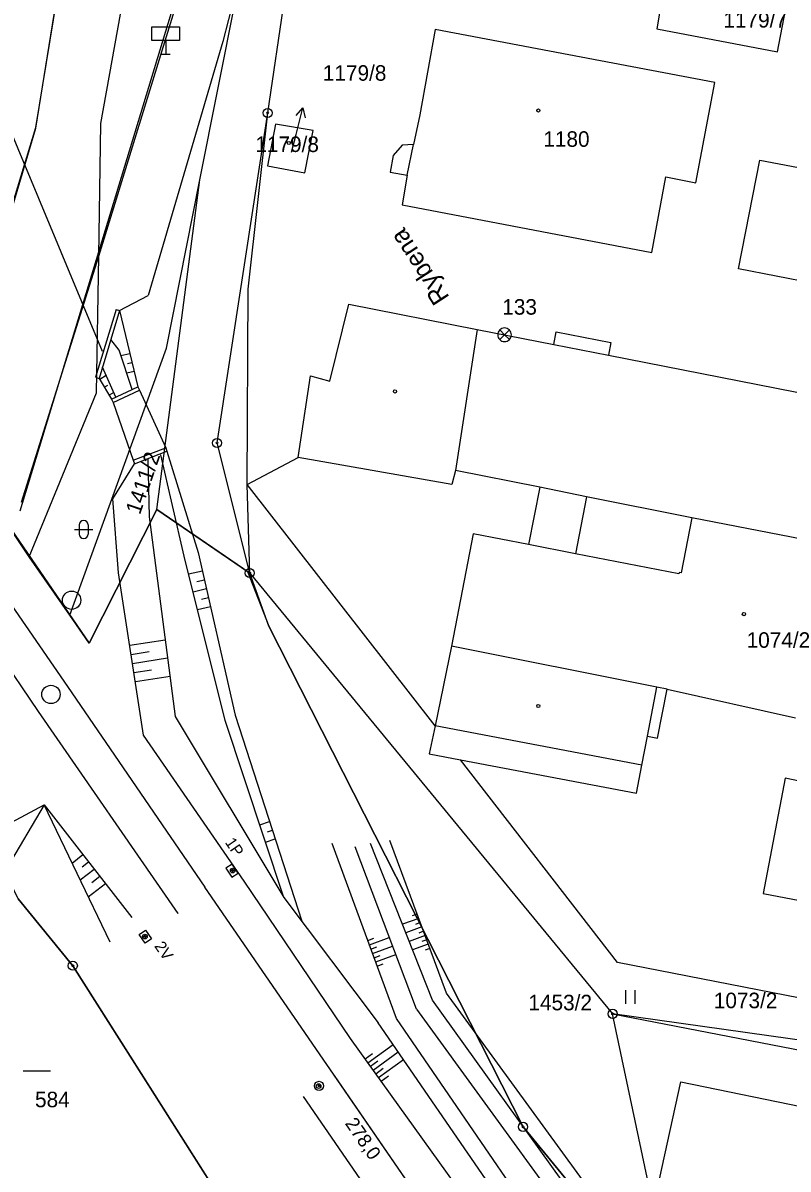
# Model space of a CAD drawing. Extents: x -469926 to -462499, y -1098642 to -1092733.
# Drawn here: x -466058.7 to -465975, y -1094168.8 to -1094043.4 of the extents above; entities that cross this region are included whole.
import ezdxf

# ---------------------------------------------------------------- set-up
doc = ezdxf.new("R2010")
doc.units = 0
for name, color, linetype in [('Vrstva 1', 7, 'Continuous'), ('Vrstva 10', 7, 'Continuous'), ('Vrstva 11', 7, 'Continuous'), ('Vrstva 13', 7, 'Continuous'), ('Vrstva 14', 7, 'Continuous'), ('Vrstva 16', 7, 'Continuous'), ('Vrstva 17', 7, 'Continuous'), ('Vrstva 18', 7, 'Continuous'), ('Vrstva 20', 7, 'Continuous'), ('Vrstva 21', 7, 'Continuous'), ('Vrstva 24', 7, 'Continuous'), ('Vrstva 25', 7, 'Continuous'), ('Vrstva 29', 7, 'Continuous'), ('Vrstva 4', 7, 'Continuous'), ('Vrstva 42', 7, 'Continuous'), ('Vrstva 46', 7, 'Continuous'), ('Vrstva 47', 7, 'Continuous'), ('Vrstva 48', 7, 'Continuous'), ('Vrstva 50', 7, 'Continuous'), ('Vrstva 6', 7, 'Continuous'), ('Vrstva 62', 7, 'Continuous'), ('Vrstva 9', 7, 'Continuous')]:
    doc.layers.add(name, color=color, linetype=linetype)

msp = doc.modelspace()

# ---------------------------------------------------------------- linework, layer by layer
at = {"layer": 'Vrstva 1'}
for p, q in [((-465986.37, -1094026.77), (-465989.37, -1094044.03)), ((-466039.33, -1094060.54), (-466033.4, -1094030.68)), ((-466031.92, -1094053.23), (-466029.66, -1094037.86)), ((-465976.18, -1094046.53), (-465975.13, -1094041.05)), ((-466013.61, -1094044.09), (-466015.29, -1094053.44)), ((-465983.01, -1094049.91), (-466013.61, -1094044.09)), ((-465989.37, -1094044.03), (-465976.18, -1094046.53)), ((-465985.09, -1094060.87), (-465983.01, -1094049.91)), ((-466037.46, -1094089.35), (-466031.92, -1094053.23)), ((-466034.06, -1094072.52), (-466031.92, -1094053.23)), ((-466015.29, -1094053.44), (-466015.96, -1094056.68)), ((-466031.06, -1094054.46), (-466031.93, -1094059.01)), ((-466026.95, -1094055.16), (-466031.06, -1094054.46)), ((-466027.85, -1094059.79), (-466026.95, -1094055.16)), ((-466017.23, -1094056.76), (-466018.18, -1094057.9)), ((-466015.96, -1094056.68), (-466017.23, -1094056.76)), ((-466018.18, -1094057.9), (-466018.51, -1094059.7)), ((-465980.42, -1094070.31), (-465978.11, -1094058.39)), ((-465978.11, -1094058.39), (-465973.89, -1094059.2)), ((-466031.93, -1094059.01), (-466027.85, -1094059.79)), ((-466018.51, -1094059.7), (-466016.65, -1094060.06)), ((-466044.03, -1094096.63), (-466039.33, -1094060.54)), ((-466042.99, -1094078.96), (-466039.33, -1094060.54)), ((-466016.65, -1094060.06), (-466017.23, -1094063.3)), ((-465989.91, -1094068.5), (-465988.38, -1094060.24)), ((-465988.38, -1094060.24), (-465985.09, -1094060.87)), ((-466017.23, -1094063.3), (-465989.91, -1094068.5)), ((-465969.66, -1094072.4), (-465980.42, -1094070.31)), ((-466034.16, -1094093.91), (-466034.06, -1094072.52)), ((-466025.11, -1094082.58), (-466023.04, -1094074.17)), ((-466023.04, -1094074.17), (-466009.03, -1094076.92)), ((-466009.03, -1094076.92), (-466000.63, -1094078.57)), ((-466000.63, -1094078.57), (-466000.36, -1094077.2)), ((-466000.36, -1094077.2), (-465994.4, -1094078.37)), ((-465994.4, -1094078.37), (-465994.67, -1094079.75)), ((-466053.56, -1094108.21), (-466042.99, -1094078.96)), ((-465994.67, -1094079.75), (-465932.13, -1094092.05)), ((-466028.59, -1094090.93), (-466027.25, -1094081.99)), ((-466027.25, -1094081.99), (-466025.11, -1094082.58)), ((-466033.88, -1094103.59), (-466037.46, -1094089.35)), ((-466011.79, -1094093.89), (-466028.59, -1094090.93)), ((-466011.39, -1094092.35), (-466011.79, -1094093.89)), ((-466002.17, -1094094.2), (-466011.39, -1094092.35)), ((-466013.61, -1094120.32), (-466034.16, -1094093.91)), ((-466002.17, -1094094.2), (-466003.39, -1094100.47)), ((-465997.04, -1094095.23), (-466002.17, -1094094.2)), ((-465985.54, -1094097.54), (-465997.04, -1094095.23)), ((-466044.03, -1094096.63), (-466051.45, -1094111.26)), ((-466033.88, -1094103.59), (-466044.03, -1094096.63)), ((-465938.3, -1094106.7), (-465985.54, -1094097.54)), ((-466057.99, -1094101.8), (-466059.84, -1094099.09)), ((-466009.45, -1094099.3), (-466011.83, -1094111.58)), ((-466003.39, -1094100.47), (-466009.45, -1094099.3)), ((-466053.56, -1094108.21), (-466057.99, -1094101.8)), ((-466031.81, -1094109.4), (-466033.88, -1094103.59)), ((-466033.88, -1094103.59), (-465994.2, -1094151.83)), ((-466051.45, -1094111.26), (-466053.56, -1094108.21)), ((-466004, -1094164.19), (-466031.81, -1094109.4)), ((-466011.83, -1094111.58), (-466013.61, -1094120.32)), ((-465989.28, -1094121.64), (-465988.24, -1094116.29)), ((-465988.24, -1094116.29), (-465974.19, -1094119.43)), ((-466013.61, -1094120.32), (-466014.27, -1094123.37)), ((-465991.01, -1094124.62), (-465990.39, -1094121.43)), ((-465990.39, -1094121.43), (-465989.28, -1094121.64)), ((-466014.27, -1094123.37), (-466010.83, -1094124.02)), ((-465993.66, -1094146.19), (-466010.83, -1094124.02)), ((-466010.83, -1094124.02), (-465991.6, -1094127.66)), ((-465991.6, -1094127.66), (-465991.01, -1094124.62)), ((-465975.32, -1094126.04), (-465977.73, -1094138.64)), ((-465963.58, -1094128.49), (-465975.32, -1094126.04)), ((-465977.73, -1094138.64), (-465965.99, -1094140.93)), ((-466059.21, -1094139.25), (-466053.23, -1094146.56)), ((-465936.27, -1094157.51), (-465993.66, -1094146.19)), ((-466053.23, -1094146.56), (-466033.38, -1094177.84)), ((-465989.75, -1094172.94), (-465994.2, -1094151.83)), ((-465936.87, -1094159.95), (-465994.2, -1094151.83)), ((-465989.08, -1094169.93), (-465986.76, -1094159.27)), ((-465986.76, -1094159.27), (-465958.23, -1094165.13)), ((-465998.32, -1094171.09), (-466004, -1094164.19))]:
    msp.add_line(p, q, dxfattribs=at)
at = {"layer": 'Vrstva 10'}
for points in [[(-465976.87, -1094259.1), (-466033.38, -1094177.84), (-466053.23, -1094146.56), (-466059.21, -1094139.25), (-466068.82, -1094119.29), (-466109.15, -1094116.17), (-466124.18, -1094112.13), (-466130.6, -1094106.1), (-466141.43, -1094026.49), (-466139.33, -1094007.99), (-466169.63, -1093959.03), (-466199.65, -1093912.12), (-466203.18, -1093905.74)], [(-466064.25, -1094040.02), (-466062.14, -1094036.62), (-466068.2, -1094071.18), (-466071.64, -1094080.44), (-466068.85, -1094084.47), (-466065.12, -1094085.18), (-466065.12, -1094085.18), (-466064.43, -1094086.14), (-466067.19, -1094088.3), (-466051.45, -1094111.26), (-466044.03, -1094096.63)], [(-466044.03, -1094096.63), (-466034.11, -1094103.43)]]:
    msp.add_lwpolyline(points, dxfattribs=at)
at = {"layer": 'Vrstva 11'}
for p, q in [((-466035.98, -1094136.24), (-466035.66, -1094135.91)), ((-466035.85, -1094136.37), (-466035.52, -1094136.04)), ((-466045.57, -1094143.46), (-466045.24, -1094143.14)), ((-466045.44, -1094143.6), (-466045.11, -1094143.27))]:
    msp.add_line(p, q, dxfattribs=at)
msp.add_lwpolyline([(-466034.11, -1094103.43), (-466031.81, -1094109.4), (-466031.81, -1094109.4), (-466004, -1094164.19), (-465998.32, -1094171.09), (-465989.75, -1094172.94), (-465988.81, -1094177.38)], dxfattribs=at)
for points in [[(-466035.15, -1094136.42), (-466035.81, -1094135.43), (-466036.49, -1094135.89), (-466035.84, -1094136.88)], [(-466045.33, -1094144.11), (-466045.98, -1094143.14), (-466045.27, -1094142.66), (-466044.62, -1094143.62)]]:
    msp.add_lwpolyline(points, close=True, dxfattribs=at)
for centre in [(-466035.75, -1094136.15), (-466045.34, -1094143.37)]:
    msp.add_circle(centre, 0.25, dxfattribs=at)
at = {"layer": 'Vrstva 13'}
for centre, radius in [((-466053.36, -1094106.56), 1), ((-466055.62, -1094116.87), 1), ((-466035.75, -1094136.15), 0.08), ((-466045.34, -1094143.37), 0.08)]:
    msp.add_circle(centre, radius, dxfattribs=at)
at = {"layer": 'Vrstva 14'}
msp.add_circle((-466026.35, -1094159.73), 0.25, dxfattribs=at)
at = {"layer": 'Vrstva 16'}
for p, q in [((-466028.81, -1094055.59), (-466028.07, -1094052.68)), ((-466029.3, -1094057.51), (-466028.81, -1094055.59))]:
    msp.add_line(p, q, dxfattribs=at)
msp.add_lwpolyline([(-466028.8, -1094053.53), (-466028.07, -1094052.68), (-466027.83, -1094053.77)], dxfattribs=at)
at = {"layer": 'Vrstva 17'}
for points in [[(-466068.22, -1094091.69), (-466057.27, -1094054.91), (-466053.3, -1094030.21), (-466047, -1094009.93), (-466033.84, -1093978.78), (-466031.63, -1093971.89)], [(-466023.69, -1093981.21), (-466034.79, -1094017.16), (-466042.23, -1094041.45), (-466059.01, -1094096.82)]]:
    msp.add_lwpolyline(points, dxfattribs=at)
at = {"layer": 'Vrstva 18'}
for radius in [0.5, 0.1, 0.02]:
    msp.add_circle((-466026.3, -1094159.71), radius, dxfattribs=at)
at = {"layer": 'Vrstva 20'}
for p, q in [((-466053.03, -1094098.82), (-466051.03, -1094098.82)), ((-466053.03, -1094098.82), (-466051.03, -1094098.82)), ((-466052.53, -1094098.32), (-466052.53, -1094099.32)), ((-466052.53, -1094098.32), (-466052.53, -1094099.32)), ((-466051.53, -1094098.32), (-466051.53, -1094099.32)), ((-466051.53, -1094098.32), (-466051.53, -1094099.32))]:
    msp.add_line(p, q, dxfattribs=at)
for centre, start, end in [((-466052.03, -1094098.32), 0, 180), ((-466052.03, -1094098.32), 0, 180), ((-466052.03, -1094099.32), 180, 0), ((-466052.03, -1094099.32), 180, 0)]:
    msp.add_arc(centre, 0.5, start, end, dxfattribs=at)
at = {"layer": 'Vrstva 21'}
for p, q in [((-466043.07, -1094045.3), (-466043.07, -1094046.8)), ((-466043.07, -1094045.3), (-466043.07, -1094046.8)), ((-466043.57, -1094046.8), (-466042.57, -1094046.8)), ((-466043.57, -1094046.8), (-466042.57, -1094046.8))]:
    msp.add_line(p, q, dxfattribs=at)
msp.add_lwpolyline([(-466044.57, -1094043.8), (-466041.57, -1094043.8), (-466041.57, -1094045.3), (-466044.57, -1094045.3)], close=True, dxfattribs=at)
msp.add_lwpolyline([(-466044.57, -1094043.8), (-466041.57, -1094043.8), (-466041.57, -1094045.3), (-466044.57, -1094045.3)], close=True, dxfattribs=at)
at = {"layer": 'Vrstva 24'}
for p, q in [((-466006.55, -1094076.98), (-466006.02, -1094077.51)), ((-466006.02, -1094077.51), (-466006.55, -1094078.04)), ((-466005.49, -1094076.98), (-466006.02, -1094077.51)), ((-466006.02, -1094077.51), (-466005.49, -1094078.04))]:
    msp.add_line(p, q, dxfattribs=at)
for centre, radius in [((-466031.92, -1094053.23), 0.5), ((-466031.92, -1094053.23), 0.1), ((-466037.46, -1094089.35), 0.5), ((-466037.46, -1094089.35), 0.1), ((-466033.88, -1094103.59), 0.5), ((-466033.88, -1094103.59), 0.1), ((-466053.23, -1094146.56), 0.5), ((-466053.23, -1094146.56), 0.1), ((-465994.2, -1094151.83), 0.5), ((-465994.2, -1094151.83), 0.1), ((-466004, -1094164.19), 0.5), ((-466004, -1094164.19), 0.1)]:
    msp.add_circle(centre, radius, dxfattribs=at)
for radius, start, end in [(0.749, 135, 225), (0.752, 45, 135), (0.749, 315, 45), (0.751, 225, 315)]:
    msp.add_arc((-466006.02, -1094077.51), radius, start, end, dxfattribs=at)
at = {"layer": 'Vrstva 25'}
for p, q in [((-465992.78, -1094149.22), (-465992.78, -1094150.72)), ((-465991.78, -1094149.22), (-465991.78, -1094150.72)), ((-466058.65, -1094158.05), (-466055.65, -1094158.05))]:
    msp.add_line(p, q, dxfattribs=at)
for centre in [(-466002.32, -1094052.97), (-466029.61, -1094056.52), (-466018, -1094083.71), (-465979.85, -1094108.08), (-466002.33, -1094118.13)]:
    msp.add_circle(centre, 0.175, dxfattribs=at)
at = {"layer": 'Vrstva 29'}
for p, q in [((-466069.09, -1094093.82), (-466053.79, -1094116.02)), ((-466056.97, -1094118.73), (-466062.99, -1094109.89)), ((-466053.79, -1094116.02), (-466038.78, -1094137.95)), ((-466041.72, -1094140.86), (-466056.97, -1094118.73)), ((-465997.96, -1094197.34), (-466038.78, -1094137.95))]:
    msp.add_line(p, q, dxfattribs=at)
at = {"layer": 'Vrstva 4'}
for p, q in [((-466050.37, -1094068.92), (-466022.89, -1093979.41)), ((-466050.17, -1094054.38), (-466043.87, -1094019.37)), ((-466057.27, -1094054.82), (-466053.28, -1094030.28)), ((-466066.43, -1094084.93), (-466057.27, -1094054.82)), ((-466050.37, -1094068.92), (-466050.17, -1094054.38)), ((-466016.65, -1094060.06), (-466015.96, -1094056.68)), ((-466058.84, -1094095.82), (-466050.37, -1094068.92)), ((-466050.64, -1094083.87), (-466050.37, -1094068.92)), ((-466009.03, -1094076.92), (-466011.39, -1094092.35)), ((-466000.63, -1094078.57), (-465994.67, -1094079.75)), ((-466057.99, -1094101.8), (-466050.64, -1094083.87)), ((-466034.16, -1094093.91), (-466028.59, -1094090.93)), ((-466033.88, -1094103.59), (-466034.16, -1094093.91)), ((-465997.04, -1094095.23), (-465998.25, -1094101.47)), ((-465985.54, -1094097.54), (-465986.72, -1094103.56)), ((-465998.25, -1094101.47), (-466003.39, -1094100.47)), ((-465986.95, -1094103.66), (-465998.25, -1094101.47)), ((-465986.92, -1094103.53), (-465986.95, -1094103.66)), ((-465986.72, -1094103.56), (-465986.92, -1094103.53)), ((-465989.35, -1094116.08), (-466011.83, -1094111.58)), ((-465990.39, -1094121.43), (-465989.35, -1094116.08)), ((-465988.24, -1094116.29), (-465989.35, -1094116.08)), ((-465991.01, -1094124.62), (-466013.61, -1094120.32)), ((-465994.2, -1094151.83), (-465937.13, -1094162.9))]:
    msp.add_line(p, q, dxfattribs=at)
at = {"layer": 'Vrstva 42'}
for p, q in [((-466020.71, -1093983.21), (-466036.84, -1094045.41)), ((-466036.84, -1094045.41), (-466044.98, -1094073.2)), ((-466049.97, -1094079.35), (-466063.62, -1094046.58)), ((-466048.11, -1094074.86), (-466044.98, -1094073.2)), ((-466048.49, -1094074.75), (-466050.74, -1094082.16)), ((-466048.11, -1094074.86), (-466050.36, -1094082.28)), ((-466048.49, -1094074.75), (-466048.11, -1094074.86)), ((-466048.11, -1094074.86), (-466046.13, -1094083.2)), ((-466048.17, -1094079.19), (-466049.07, -1094078.04)), ((-466046.73, -1094083.49), (-466048.17, -1094079.19)), ((-466047.97, -1094079.79), (-466046.99, -1094079.56)), ((-466048.51, -1094084.34), (-466049.99, -1094081.05)), ((-466047.24, -1094080.64), (-466046.76, -1094080.53)), ((-466050.74, -1094082.16), (-466050.36, -1094082.28)), ((-466050.36, -1094082.28), (-466048.98, -1094084.57)), ((-466049.57, -1094081.97), (-466050.28, -1094082.4)), ((-466047.33, -1094081.69), (-466046.53, -1094081.5)), ((-466049.44, -1094083.06), (-466049.77, -1094083.26)), ((-466048.75, -1094083.81), (-466049.25, -1094084.11)), ((-466048.98, -1094084.57), (-466046.13, -1094083.2)), ((-466048.8, -1094084.93), (-466045.95, -1094083.56)), ((-466046.13, -1094083.2), (-466045.95, -1094083.56)), ((-466045.95, -1094083.56), (-466043.07, -1094089.89)), ((-466048.98, -1094084.57), (-466048.8, -1094084.93)), ((-466048.8, -1094084.93), (-466046.62, -1094091.25)), ((-466046.62, -1094091.25), (-466043.07, -1094089.89)), ((-466043.07, -1094089.89), (-466042.93, -1094090.26)), ((-466046.62, -1094091.25), (-466046.47, -1094091.62)), ((-466046.47, -1094091.62), (-466042.93, -1094090.26)), ((-466042.93, -1094090.26), (-466039.51, -1094101.34)), ((-466048.86, -1094095.46), (-466046.47, -1094091.62)), ((-466048.22, -1094103.58), (-466048.86, -1094095.46)), ((-466039.51, -1094101.34), (-466035.47, -1094119.13)), ((-466045.48, -1094121.33), (-466048.22, -1094103.58)), ((-466035.47, -1094119.13), (-466028.19, -1094141.7)), ((-466034.48, -1094137.31), (-466045.48, -1094121.33))]:
    msp.add_line(p, q, dxfattribs=at)
for points in [[(-466045.03, -1094091.09), (-466044.88, -1094097.42), (-466042.03, -1094119.27), (-466030.14, -1094139.1), (-466036.58, -1094119.73), (-466041.05, -1094101.73), (-466043.6, -1094090.66)], [(-466073.11, -1094154.35), (-466062.51, -1094132.23), (-466056.36, -1094128.94), (-466046.76, -1094141.3)], [(-466049.14, -1094144), (-466056.36, -1094128.94), (-466064.49, -1094142.68), (-466069.42, -1094156.53)]]:
    msp.add_lwpolyline(points, dxfattribs=at)
at = {"layer": 'Vrstva 46'}
for p, q in [((-466053.79, -1094116.02), (-466053.79, -1094116.02)), ((-466038.78, -1094137.95), (-466038.78, -1094137.95))]:
    msp.add_line(p, q, dxfattribs=at)
at = {"layer": 'Vrstva 47'}
for p, q in [((-466056.97, -1094118.73), (-466056.97, -1094118.73)), ((-466041.72, -1094140.86), (-466041.72, -1094140.86))]:
    msp.add_line(p, q, dxfattribs=at)
at = {"layer": 'Vrstva 48'}
for p, q in [((-466040.56, -1094103.69), (-466039.05, -1094103.34)), ((-466039.66, -1094104.51), (-466038.83, -1094104.32)), ((-466040.08, -1094105.63), (-466038.61, -1094105.29)), ((-466039.14, -1094106.44), (-466038.39, -1094106.27)), ((-466039.6, -1094107.57), (-466038.16, -1094107.25)), ((-466043.12, -1094110.93), (-466046.99, -1094111.53)), ((-466044.87, -1094112.21), (-466046.84, -1094112.52)), ((-466042.86, -1094112.91), (-466046.69, -1094113.51)), ((-466044.63, -1094114.2), (-466046.54, -1094114.49)), ((-466042.6, -1094114.9), (-466046.38, -1094115.48)), ((-466032.79, -1094131.14), (-466031.71, -1094130.79)), ((-466032.16, -1094133.03), (-466031.09, -1094132.69)), ((-466031.93, -1094131.91), (-466031.4, -1094131.74)), ((-466053.3, -1094135.32), (-466052.12, -1094134.4)), ((-466052.21, -1094135.73), (-466051.51, -1094135.19)), ((-466052.42, -1094137.16), (-466050.89, -1094135.98)), ((-466051.54, -1094139.01), (-466049.67, -1094137.56)), ((-466051.15, -1094137.45), (-466050.28, -1094136.77)), ((-466015.4, -1094141.38), (-466017.17, -1094142.03)), ((-466015.57, -1094140.91), (-466016.11, -1094141.1)), ((-466015.05, -1094142.31), (-466016.81, -1094142.97)), ((-466015.23, -1094141.84), (-466015.75, -1094142.04)), ((-466020.97, -1094143.8), (-466020.32, -1094143.56)), ((-466020.8, -1094144.27), (-466018.63, -1094143.47)), ((-466014.71, -1094143.25), (-466016.44, -1094143.9)), ((-466014.88, -1094142.78), (-466015.4, -1094142.98)), ((-466014.53, -1094143.72), (-466015.05, -1094143.91)), ((-466020.63, -1094144.74), (-466019.98, -1094144.5)), ((-466020.46, -1094145.21), (-466018.27, -1094144.41)), ((-466014.36, -1094144.19), (-466016.07, -1094144.82)), ((-466014.18, -1094144.66), (-466014.7, -1094144.85)), ((-466020.29, -1094145.68), (-466019.63, -1094145.44)), ((-466020.11, -1094146.15), (-466017.92, -1094145.34)), ((-466019.94, -1094146.61), (-466019.28, -1094146.37)), ((-466020.98, -1094157.17), (-466018.21, -1094155.17)), ((-466021.27, -1094156.76), (-466020.44, -1094156.16)), ((-466020.4, -1094157.98), (-466017.64, -1094156)), ((-466020.69, -1094157.57), (-466019.86, -1094156.98)), ((-466020.1, -1094158.39), (-466019.28, -1094157.79)), ((-466019.81, -1094158.79), (-466017.07, -1094156.82)), ((-466019.52, -1094159.2), (-466018.7, -1094158.61))]:
    msp.add_line(p, q, dxfattribs=at)
at = {"layer": 'Vrstva 6'}
for p, q in [((-466024.65, -1094158.58), (-466002.18, -1094191.23)), ((-466028.03, -1094160.86), (-466005.55, -1094193.55))]:
    msp.add_line(p, q, dxfattribs=at)
at = {"layer": 'Vrstva 62'}
for p, q in [((-466017.83, -1094152.35), (-466024.88, -1094133.18)), ((-466015.66, -1094151.33), (-466022.36, -1094133.56)), ((-466013.91, -1094150.33), (-466020.66, -1094133.17)), ((-466012.37, -1094149.56), (-466018.56, -1094132.84)), ((-466022.88, -1094154.53), (-466034.48, -1094137.31)), ((-466030.14, -1094139.1), (-466019.84, -1094152.8)), ((-465991.33, -1094181.76), (-466013.91, -1094150.33)), ((-465997.3, -1094185.61), (-466019.84, -1094152.8)), ((-465999.34, -1094187.23), (-466022.88, -1094154.53))]:
    msp.add_line(p, q, dxfattribs=at)
for points in [[(-465952.24, -1094239.42), (-465972.64, -1094204.15), (-466012.37, -1094149.56)], [(-466015.66, -1094151.33), (-465992.65, -1094182.99), (-465975.85, -1094205.81), (-465955.76, -1094241.24), (-465939.52, -1094265.01), (-465921.04, -1094289.66), (-465890.17, -1094331.85)], [(-465870.88, -1094359.31), (-465891.93, -1094333.28), (-465922.41, -1094290.63), (-465941.12, -1094266.02), (-465957.52, -1094241.91), (-465978.68, -1094207.33), (-465995.33, -1094185.15), (-466017.83, -1094152.35)]]:
    msp.add_lwpolyline(points, dxfattribs=at)
at = {"layer": 'Vrstva 9'}
for p, q in [((-466048.49, -1094074.75), (-466050.74, -1094082.16)), ((-466048.11, -1094074.86), (-466050.36, -1094082.28)), ((-466048.49, -1094074.75), (-466048.11, -1094074.86)), ((-466050.74, -1094082.16), (-466050.36, -1094082.28)), ((-466048.98, -1094084.57), (-466046.13, -1094083.2)), ((-466048.8, -1094084.93), (-466045.95, -1094083.56)), ((-466046.13, -1094083.2), (-466045.95, -1094083.56)), ((-466045.95, -1094083.56), (-466043.07, -1094089.89)), ((-466048.98, -1094084.57), (-466048.8, -1094084.93)), ((-466048.8, -1094084.93), (-466046.62, -1094091.25)), ((-466046.62, -1094091.25), (-466043.07, -1094089.89)), ((-466043.07, -1094089.89), (-466042.93, -1094090.26)), ((-466046.62, -1094091.25), (-466046.47, -1094091.62)), ((-466046.47, -1094091.62), (-466042.93, -1094090.26))]:
    msp.add_line(p, q, dxfattribs=at)

# ---------------------------------------------------------------- texts
at = {"layer": 'Vrstva 11'}
for s, p in [('1P', (-466036.64, -1094133.07)), ('2V', (-466044.36, -1094144.42))]:
    msp.add_text(s, height=1.25, rotation=304.6412, dxfattribs=at).set_placement(p)
at = {"layer": 'Vrstva 14'}
for s, height, rotation, p in [('Rybena', 2, 122.9762, (-466011.99, -1094073.41)), ('278,0', 1.5, 304.5381, (-466023.52, -1094163.82))]:
    msp.add_text(s, height=height, rotation=rotation, dxfattribs=at).set_placement(p)
at = {"layer": 'Vrstva 50'}
for s, p in [('1179/7', (-465982.09, -1094043.89)), ('1179/8', (-466025.89, -1094049.71)), ('1179/8', (-466033.27, -1094057.51)), ('1180', (-466001.78, -1094056.94)), ('133', (-466006.27, -1094075.31)), ('1074/2', (-465979.55, -1094111.77)), ('1453/2', (-466003.41, -1094151.44)), ('1073/2', (-465983.14, -1094151.21)), ('584', (-466057.36, -1094162.05))]:
    msp.add_text(s, height=1.7, dxfattribs=at).set_placement(p)
msp.add_text('1411/2', height=1.7, rotation=71.1, dxfattribs=at).set_placement((-466045.89, -1094097.28))

doc.saveas('drawing.dxf')
